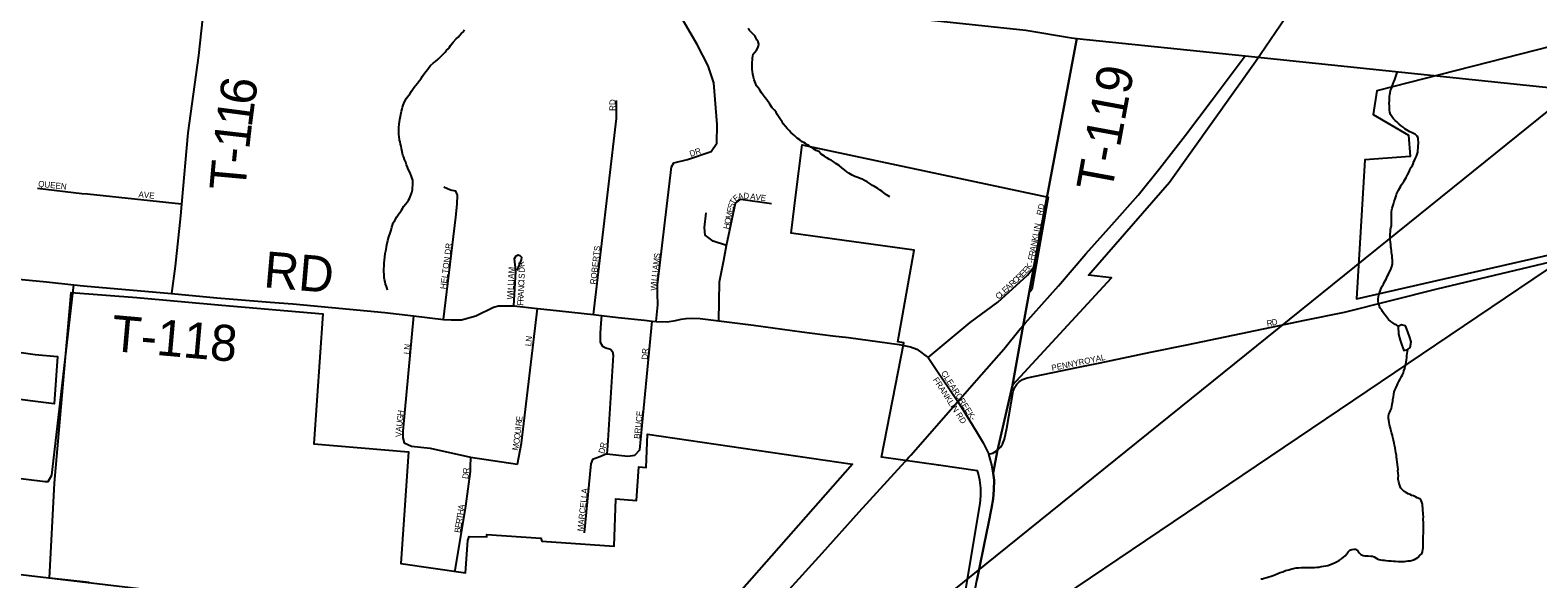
# Model space of a CAD drawing. Extents: x 0 to 1064, y 0 to 440.
# Drawn here: x 184.46 to 222.52, y 394.1 to 407.93 of the extents above; entities that cross this region are included whole.
import ezdxf

# ---------------------------------------------------------------- set-up
doc = ezdxf.new("R2010")
doc.units = 0
for name, color, linetype in [('GM_X_City_Street', 7, 'Continuous'), ('GM_X_City_Street_Text', 7, 'Continuous'), ('GM_X_Corporation', 7, 'Continuous'), ('GM_X_County', 7, 'Continuous'), ('GM_X_Interstate_Route', 7, 'Continuous'), ('GM_X_Minor_River', 7, 'Continuous'), ('GM_X_Section', 7, 'Continuous'), ('GM_X_Township', 7, 'Continuous'), ('GM_X_Township_Road', 7, 'Continuous'), ('GM_X_Township_Road_Text', 7, 'Continuous'), ('GM_X_Township_Subdivision', 7, 'Continuous'), ('GM_X_Township_Subdivision_Text', 7, 'Continuous'), ('SH_Text', 7, 'Continuous')]:
    doc.layers.add(name, color=color, linetype=linetype)

msp = doc.modelspace()

# ---------------------------------------------------------------- linework, layer by layer
at = {"layer": 'GM_X_City_Street'}
for points in [[(209.913, 402.585), (210.198, 404.097)], [(208.663, 397.236), (208.761, 397.267), (208.88, 397.336), (208.959, 397.415), (209.006, 397.489), (209.055, 397.616), (209.112, 397.896), (209.279, 398.831), (209.318, 398.926), (209.369, 399.004), (209.424, 399.063), (209.507, 399.121), (209.627, 399.166), (210.878, 399.427), (211.475, 399.544), (212.745, 399.811), (213.663, 399.999), (215.799, 400.445), (216.637, 400.615), (217.637, 400.824), (219.976, 401.406), (226.268, 402.906)], [(207.127, 399.681), (208.191, 400.556), (208.888, 401.076), (209.634, 401.757), (209.796, 401.961), (209.913, 402.585)], [(207.015, 399.762), (207.127, 399.681), (207.349, 399.353), (207.416, 399.25)], [(207.416, 399.25), (207.473, 399.164), (207.876, 398.569), (208.179, 398.079), (208.337, 397.823), (208.519, 397.526), (208.663, 397.236)], [(208.01, 392.29), (208.112, 392.813), (208.275, 393.604), (208.358, 394.055), (208.416, 394.339), (208.543, 394.96), (208.648, 395.488), (208.727, 395.881), (208.767, 396.114), (208.789, 396.338), (208.793, 396.581), (208.774, 396.759), (208.735, 396.971), (208.663, 397.236)]]:
    msp.add_lwpolyline(points, dxfattribs=at)
at = {"layer": 'GM_X_Corporation'}
for points in [[(208.075, 393.781), (208.443, 395.991), (208.46, 396.187), (208.456, 396.384), (208.432, 396.58), (208.388, 396.772), (208.374, 396.819), (207.386, 396.958), (205.951, 397.16), (206.512, 400.05), (206.365, 400.071), (206.772, 402.38), (203.673, 402.816), (203.791, 403.777), (203.946, 405.037), (210.159, 403.717), (209.748, 401.389), (209.67, 401.302), (209.26, 398.978), (211.758, 401.685), (211.175, 401.752), (213.225, 404.099), (215.396, 407.143), (216.148, 408.248)], [(226.073, 408.342), (218.453, 406.401), (218.362, 405.806), (219.252, 405.285), (219.296, 404.749), (218.153, 404.664), (217.946, 401.155), (226.128, 403.025)], [(185.948, 394.003), (184.951, 394.108), (185.077, 396.511), (185.497, 401.32), (187.148, 401.188), (189.297, 401), (191.845, 400.777), (191.616, 397.503), (194.009, 397.294), (193.813, 394.479), (195.451, 394.248), (195.508, 395.059), (195.542, 395.164), (195.987, 395.156), (195.988, 395.213), (197.354, 395.118), (197.372, 395.047), (199.201, 394.92), (199.242, 396.116), (199.768, 396.07), (199.827, 396.92), (200.011, 396.907), (200.041, 397.746), (205.218, 396.988), (199.327, 390.307)], [(183.936, 399.841), (184.581, 399.75), (185.146, 399.701), (185.063, 398.51), (183.79, 398.666)]]:
    msp.add_lwpolyline(points, dxfattribs=at)
at = {"layer": 'GM_X_County'}
msp.add_lwpolyline([(179.238, 411.091), (189.014, 410.098), (192.884, 409.706), (209.593, 407.936), (210.747, 407.739), (210.88, 407.725), (215.136, 407.282), (226.594, 406.09)], dxfattribs=at)
at = {"layer": 'GM_X_Interstate_Route'}
for points in [[(209.578, 400.543), (210.417, 401.488), (211.108, 402.288), (211.767, 403.022), (212.427, 403.774), (212.975, 404.456), (213.624, 405.281), (214.299, 406.173), (215.136, 407.282)], [(206.693, 397.217), (207.876, 398.569), (208.346, 399.104), (209.042, 399.891), (209.453, 400.402), (209.524, 400.482), (209.578, 400.543)], [(196.384, 385.842), (196.536, 386.012), (196.739, 386.238), (197.627, 387.21), (198.502, 388.176), (199.459, 389.244), (200.359, 390.246), (201.489, 391.486), (202.452, 392.541), (203.538, 393.733), (204.457, 394.746), (205.389, 395.783), (206.55, 397.053), (206.645, 397.161), (206.693, 397.217)]]:
    msp.add_lwpolyline(points, dxfattribs=at)
at = {"layer": 'GM_X_Minor_River'}
for points in [[(195.14, 407.627), (195.215, 407.71), (195.264, 407.752), (195.308, 407.806), (195.346, 407.859), (195.395, 407.889), (195.426, 407.943)], [(206.161, 403.729), (206.119, 403.754), (206.077, 403.779), (206.012, 403.829), (205.958, 403.873), (205.916, 403.898), (205.862, 403.942), (205.82, 403.961), (205.772, 403.992), (205.724, 404.018), (205.665, 404.056), (205.593, 404.106), (205.521, 404.144), (205.461, 404.175), (205.413, 404.195), (205.353, 404.22), (205.28, 404.24), (205.214, 404.278), (205.124, 404.329), (205.076, 404.36), (205.017, 404.41), (204.951, 404.46), (204.88, 404.516), (204.802, 404.573), (204.76, 404.604), (204.682, 404.654), (204.64, 404.673), (204.574, 404.711), (204.509, 404.755), (204.431, 404.806), (204.365, 404.868), (204.305, 404.9), (204.263, 404.925), (204.216, 404.956), (204.168, 404.982), (204.126, 405.013), (204.084, 405.038), (204.036, 405.07), (203.994, 405.095), (203.952, 405.12), (203.886, 405.164), (203.821, 405.208), (203.761, 405.264), (203.701, 405.314), (203.66, 405.351), (203.618, 405.401), (203.571, 405.45), (203.524, 405.506), (203.47, 405.574), (203.447, 405.623), (203.4, 405.679), (203.353, 405.759), (203.318, 405.808), (203.289, 405.864), (203.247, 405.913), (203.194, 405.975), (203.135, 406.068), (203.059, 406.173), (203.011, 406.228), (202.964, 406.29), (202.923, 406.352), (202.882, 406.42), (202.847, 406.469), (202.799, 406.531), (202.77, 406.592), (202.753, 406.635), (202.736, 406.678), (202.719, 406.745), (202.702, 406.819), (202.692, 406.892), (202.687, 406.941), (202.688, 407.001), (202.69, 407.068), (202.685, 407.123), (202.692, 407.178), (202.693, 407.232), (202.7, 407.275), (202.713, 407.323), (202.751, 407.377), (202.795, 407.431), (202.832, 407.485), (202.846, 407.539), (202.853, 407.581), (202.836, 407.637), (202.806, 407.692), (202.777, 407.741), (202.76, 407.784), (202.712, 407.828), (202.659, 407.883), (202.617, 407.927), (202.588, 407.97)], [(193.481, 401.371), (193.47, 401.414), (193.453, 401.469), (193.43, 401.53), (193.419, 401.585), (193.408, 401.64), (193.397, 401.689), (193.398, 401.731), (193.393, 401.78), (193.388, 401.841), (193.39, 401.908), (193.397, 401.987), (193.399, 402.059), (193.407, 402.132), (193.414, 402.211), (193.422, 402.296), (193.443, 402.399), (193.464, 402.52), (193.49, 402.629), (193.51, 402.72), (193.543, 402.81), (193.569, 402.889), (193.589, 402.961), (193.608, 403.016), (193.627, 403.07), (193.665, 403.136), (193.716, 403.226), (193.766, 403.298), (193.797, 403.346), (193.829, 403.394), (193.86, 403.436), (193.891, 403.49), (193.935, 403.543), (193.979, 403.591), (194.01, 403.645), (194.035, 403.687), (194.054, 403.729), (194.073, 403.771), (194.093, 403.838), (194.107, 403.905), (194.114, 403.959), (194.121, 404.02), (194.117, 404.087), (194.118, 404.147), (194.101, 404.19), (194.084, 404.245), (194.061, 404.307), (194.032, 404.368), (194.003, 404.424), (193.986, 404.473), (193.963, 404.54), (193.94, 404.607), (193.911, 404.669), (193.888, 404.73), (193.871, 404.779), (193.848, 404.865), (193.832, 404.944), (193.821, 405.005), (193.81, 405.06), (193.799, 405.115), (193.782, 405.158), (193.772, 405.249), (193.767, 405.304), (193.762, 405.353), (193.763, 405.414), (193.765, 405.48), (193.773, 405.565), (193.793, 405.68), (193.82, 405.807), (193.834, 405.886), (193.848, 405.947), (193.861, 405.989), (193.874, 406.043), (193.906, 406.122), (193.957, 406.218), (194.019, 406.296), (194.05, 406.337), (194.082, 406.391), (194.119, 406.445), (194.157, 406.493), (194.195, 406.547), (194.238, 406.595), (194.288, 406.661), (194.326, 406.714), (194.363, 406.768), (194.395, 406.822), (194.457, 406.894), (194.494, 406.948), (194.532, 407.002), (194.569, 407.043), (194.644, 407.109), (194.693, 407.144), (194.761, 407.203), (194.804, 407.245), (194.854, 407.293), (194.935, 407.376), (194.966, 407.424), (195.009, 407.459), (195.041, 407.507), (195.072, 407.549), (195.14, 407.627)], [(218.83, 403.166), (218.826, 403.233), (218.827, 403.306), (218.828, 403.348), (218.836, 403.403), (218.843, 403.445), (218.863, 403.493), (218.876, 403.548), (218.89, 403.608), (218.916, 403.68), (218.942, 403.753), (218.955, 403.795), (218.981, 403.849), (219.001, 403.897), (219.026, 403.939), (219.051, 403.981), (219.071, 404.023), (219.115, 404.083), (219.146, 404.131), (219.172, 404.173), (219.197, 404.215), (219.229, 404.281), (219.268, 404.359), (219.293, 404.407), (219.325, 404.473), (219.357, 404.521), (219.37, 404.563), (219.39, 404.617), (219.415, 404.665), (219.435, 404.707), (219.46, 404.755), (219.474, 404.804), (219.487, 404.858), (219.488, 404.901), (219.496, 404.961), (219.503, 405.016), (219.511, 405.07), (219.506, 405.113), (219.501, 405.168), (219.496, 405.217), (219.473, 405.26), (219.432, 405.303), (219.384, 405.323), (219.329, 405.349), (219.287, 405.368), (219.246, 405.393), (219.204, 405.419), (219.162, 405.444), (219.12, 405.482), (219.066, 405.519), (219.019, 405.563), (218.959, 405.619), (218.918, 405.657), (218.876, 405.7), (218.835, 405.756), (218.8, 405.806), (218.783, 405.861), (218.779, 405.916), (218.774, 405.959), (218.775, 406.013), (218.771, 406.092), (218.772, 406.153), (218.774, 406.214), (218.775, 406.256), (218.783, 406.311), (218.79, 406.353), (218.803, 406.408), (218.823, 406.462), (218.843, 406.522), (218.856, 406.565), (218.882, 406.625), (218.908, 406.685), (218.927, 406.739), (218.979, 406.887)], [(218.943, 400.501), (218.92, 400.512), (218.86, 400.55), (218.807, 400.587), (218.753, 400.637), (218.7, 400.7), (218.665, 400.743), (218.635, 400.786), (218.6, 400.836), (218.583, 400.879), (218.542, 400.922), (218.524, 400.965), (218.513, 401.008), (218.496, 401.051), (218.491, 401.094), (218.493, 401.155), (218.5, 401.203), (218.508, 401.264), (218.534, 401.324), (218.56, 401.402), (218.592, 401.475), (218.624, 401.529), (218.65, 401.583), (218.688, 401.649), (218.707, 401.691), (218.727, 401.739), (218.752, 401.781), (218.765, 401.823), (218.797, 401.883), (218.816, 401.925), (218.836, 401.973), (218.85, 402.034), (218.851, 402.095), (218.852, 402.143), (218.847, 402.186), (218.843, 402.241), (218.838, 402.284), (218.827, 402.332), (218.822, 402.375), (218.817, 402.424), (218.812, 402.467), (218.808, 402.528), (218.797, 402.589), (218.792, 402.65), (218.794, 402.704), (218.795, 402.747), (218.796, 402.795), (218.797, 402.844), (218.805, 402.905), (218.812, 402.947), (218.826, 403.001), (218.827, 403.044), (218.828, 403.099), (218.83, 403.166)], [(218.943, 400.501), (218.998, 400.457)], [(219.078, 400.5), (218.998, 400.457)], [(218.998, 400.457), (219, 400.264), (219.045, 400.111), (219.091, 399.989), (219.136, 399.854), (219.24, 399.876), (219.296, 399.929), (219.323, 400.069), (219.284, 400.203)], [(219.284, 400.203), (219.209, 400.393), (219.181, 400.479), (219.078, 400.5)], [(218.766, 398.034), (218.755, 398.095), (218.75, 398.137), (218.752, 398.192), (218.759, 398.247), (218.785, 398.295), (218.804, 398.343), (218.824, 398.391), (218.837, 398.439), (218.845, 398.5), (218.859, 398.573), (218.86, 398.621), (218.874, 398.682), (218.881, 398.755), (218.895, 398.809), (218.914, 398.851), (218.934, 398.905), (218.966, 398.978), (218.986, 399.02), (219.011, 399.074), (219.043, 399.128), (219.081, 399.194), (219.1, 399.236), (219.126, 399.29), (219.14, 399.338), (219.159, 399.398), (219.173, 399.453), (219.187, 399.513), (219.194, 399.556), (219.207, 399.616), (219.215, 399.671), (219.216, 399.726), (219.218, 399.78), (219.24, 399.876)], [(217.696, 394.727), (217.734, 394.774), (217.778, 394.816), (217.827, 394.839), (217.876, 394.844), (217.918, 394.843), (217.972, 394.805), (218.007, 394.749), (218.055, 394.706), (218.109, 394.68), (218.151, 394.673), (218.194, 394.672), (218.236, 394.671), (218.303, 394.669), (218.346, 394.668), (218.388, 394.649), (218.459, 394.604), (218.507, 394.579), (218.55, 394.571), (218.598, 394.564), (218.641, 394.563), (218.683, 394.556), (218.75, 394.548), (218.817, 394.547), (218.877, 394.539), (218.926, 394.538), (218.993, 394.536), (219.041, 394.535), (219.096, 394.533), (219.151, 394.532), (219.2, 394.537), (219.248, 394.548), (219.297, 394.553), (219.358, 394.569), (219.408, 394.586), (219.45, 394.604), (219.494, 394.633), (219.544, 394.693), (219.594, 394.728), (219.607, 394.776), (219.614, 394.831), (219.622, 394.879), (219.623, 394.94), (219.625, 395.007), (219.627, 395.092), (219.629, 395.165), (219.631, 395.244), (219.633, 395.311), (219.635, 395.384), (219.636, 395.445), (219.632, 395.518), (219.628, 395.591), (219.63, 395.67), (219.625, 395.719), (219.626, 395.761), (219.621, 395.816), (219.617, 395.883), (219.612, 395.926), (219.607, 395.975), (219.596, 396.03), (219.573, 396.073), (219.538, 396.116), (219.478, 396.142), (219.436, 396.161), (219.381, 396.187), (219.339, 396.2), (219.297, 396.22), (219.249, 396.239), (219.201, 396.265), (219.147, 396.296), (219.106, 396.34), (219.064, 396.378), (219.041, 396.421), (219.024, 396.476), (219.007, 396.537), (218.997, 396.598), (218.998, 396.641), (218.999, 396.696), (218.995, 396.757), (218.99, 396.817), (218.991, 396.86), (218.987, 396.915), (218.976, 396.982), (218.971, 397.037), (218.961, 397.116), (218.956, 397.159), (218.951, 397.202), (218.935, 397.281), (218.924, 397.33), (218.92, 397.397), (218.903, 397.464), (218.893, 397.519), (218.876, 397.593), (218.86, 397.66), (218.849, 397.709), (218.826, 397.789), (218.81, 397.85), (218.799, 397.893), (218.788, 397.942), (218.777, 397.991), (218.766, 398.034)], [(215.528, 394.094), (215.571, 394.099), (215.613, 394.11), (215.675, 394.127), (215.73, 394.143), (215.785, 394.16), (215.84, 394.183), (215.883, 394.194), (215.957, 394.229), (216.018, 394.252), (216.086, 394.274), (216.153, 394.303), (216.233, 394.325), (216.307, 394.348), (216.355, 394.359), (216.423, 394.369), (216.477, 394.374), (216.544, 394.378), (216.599, 394.383), (216.678, 394.381), (216.727, 394.38), (216.788, 394.378), (216.836, 394.383), (216.885, 394.382), (216.94, 394.387), (216.989, 394.392), (217.05, 394.402), (217.111, 394.413), (217.166, 394.424), (217.215, 394.435), (217.282, 394.457), (217.344, 394.48), (217.387, 394.497), (217.454, 394.532), (217.516, 394.567), (217.565, 394.596), (217.615, 394.638), (217.653, 394.679), (217.696, 394.727)]]:
    msp.add_lwpolyline(points, dxfattribs=at)
at = {"layer": 'GM_X_Section'}
msp.add_lwpolyline([(191.472, 393.349), (190.108, 377.348), (173.24, 378.953), (174.69, 395.328)], close=True, dxfattribs=at)
at = {"layer": 'GM_X_Township'}
for points in [[(209.593, 407.936), (210.747, 407.739), (210.88, 407.725), (209.796, 401.961), (209.524, 400.482), (209.26, 398.978), (208.88, 397.336), (208.774, 396.759), (208.793, 396.581), (208.789, 396.338), (208.767, 396.114), (208.727, 395.881), (208.648, 395.488), (208.543, 394.96), (208.416, 394.339), (208.358, 394.055)], [(208.358, 394.055), (208.416, 394.339), (208.543, 394.96), (208.648, 395.488), (208.727, 395.881), (208.767, 396.114), (208.789, 396.338), (208.793, 396.581), (208.774, 396.759), (208.88, 397.336), (209.26, 398.978), (209.524, 400.482), (209.796, 401.961), (210.88, 407.725), (215.136, 407.282), (226.594, 406.09)]]:
    msp.add_lwpolyline(points, dxfattribs=at)
at = {"layer": 'GM_X_Township_Road'}
for points in [[(189.014, 410.099), (188.707, 407.294), (188.441, 405.346), (188.28, 403.543), (188.252, 403.252), (188.118, 401.98), (188.023, 401.292)], [(210.198, 404.097), (210.88, 407.725)], [(184.078, 401.661), (184.874, 401.583), (185.564, 401.506), (185.808, 401.485)], [(182.578, 390.106), (182.737, 391.933), (182.886, 393.633), (183.151, 395.323), (183.406, 396.643), (183.457, 396.715), (184.837, 396.55), (184.916, 396.554), (185.005, 396.71), (185.564, 401.506)], [(185.808, 401.485), (188.023, 401.292), (189.17, 401.184), (190.52, 401.069), (191.088, 401.027), (192.075, 400.941), (193.411, 400.809), (194.138, 400.725), (194.892, 400.636), (195.088, 400.627), (195.351, 400.623), (195.709, 400.729), (196.155, 400.944), (196.282, 400.98), (196.443, 400.984), (196.665, 400.98), (197.265, 400.912), (197.825, 400.85), (198.681, 400.761), (198.883, 400.74), (199.3, 400.688), (199.965, 400.619), (200.163, 400.592), (200.266, 400.584), (200.542, 400.577), (200.751, 400.613), (200.89, 400.64), (201.017, 400.663), (201.182, 400.673), (201.372, 400.661), (201.843, 400.598), (202.514, 400.52), (202.716, 400.49), (203.943, 400.325), (204.724, 400.224), (205.119, 400.178), (206.398, 400.009), (206.686, 399.947), (206.839, 399.885), (206.966, 399.798), (207.015, 399.762)]]:
    msp.add_lwpolyline(points, dxfattribs=at)
at = {"layer": 'GM_X_Township_Subdivision'}
for points in [[(200.266, 400.584), (200.301, 401.005), (200.298, 401.292), (200.298, 401.509), (200.651, 404.485), (200.708, 404.587), (201.05, 404.67), (201.649, 404.869), (201.794, 405.085), (201.799, 405.553), (201.72, 406.6), (201.573, 407.029), (201.294, 407.57), (200.792, 408.438)], [(198.681, 400.761), (199.265, 405.707), (199.257, 406.157)], [(185.909, 403.792), (185.767, 403.804), (184.645, 403.938)], [(194.892, 400.636), (195.205, 403.219), (195.237, 403.543), (195.249, 403.772), (195.205, 403.874), (195.071, 403.898), (194.898, 403.973)], [(188.28, 403.543), (186.302, 403.758), (185.909, 403.792)], [(201.843, 400.598), (201.863, 401.582), (201.967, 402.133), (202.042, 402.498), (202.262, 403.567), (202.398, 403.667), (203.173, 403.559)], [(202.042, 402.498), (201.699, 402.613), (201.502, 402.758), (201.483, 402.952), (201.528, 403.322)], [(196.715, 401.88), (196.71, 401.951), (196.691, 402.078), (196.687, 402.17), (196.724, 402.243), (196.781, 402.264), (196.824, 402.253), (196.86, 402.211), (196.851, 402.141), (196.741, 401.867)], [(196.665, 400.98), (196.718, 401.842), (196.715, 401.88)], [(196.759, 396.987), (196.865, 397.515), (197.265, 400.912)], [(194.138, 400.725), (193.869, 397.817), (193.866, 397.649), (193.904, 397.526), (194.086, 397.437), (194.554, 397.392), (195.575, 397.166), (196.759, 396.987)], [(198.883, 400.74), (198.865, 400.54), (198.85, 400.294), (198.849, 400.061), (198.906, 399.965), (198.988, 399.925), (199.109, 399.888), (199.159, 399.827), (199.173, 399.735), (199.034, 397.446), (199.018, 397.251), (198.84, 397.17), (198.656, 397.102), (198.617, 396.993), (198.443, 395.258)], [(199.018, 397.251), (199.55, 397.191), (199.721, 397.211), (199.846, 397.348), (200.163, 400.592)], [(195.575, 397.166), (195.567, 396.91), (195.567, 396.801), (195.45, 395.925), (195.179, 394.305)]]:
    msp.add_lwpolyline(points, dxfattribs=at)
at = {"layer": 'SH_Text'}
msp.add_lwpolyline([(238.471, 418.538), (192.367, 381.411), (238.471, 412.492)], close=True, dxfattribs=at)

# ---------------------------------------------------------------- texts
at = {"layer": 'GM_X_City_Street_Text'}
for s, height, rotation, p in [('RD', 0.1515, 77.4763, (210.009, 403.249)), ('K', 0.152, 79.1789, (209.889, 402.602)), ('L', 0.152, 79.2014, (209.914, 402.733)), ('I', 0.152, 79.1871, (209.934, 402.837)), ('N', 0.152, 79.1813, (209.947, 402.903)), ('R', 0.152, 79.1722, (209.817, 402.222)), ('A', 0.152, 79.1813, (209.839, 402.34)), ('N', 0.152, 79.2164, (209.864, 402.471)), ('E', 0.152, 49.3711, (209.608, 401.779)), ('K', 0.152, 58.1913, (209.692, 401.881)), ('F', 0.152, 79.0918, (209.797, 402.117)), ('-', 0.152, 79.6434, (209.785, 402.052)), ('R', 0.152, 42.767, (209.253, 401.447)), ('C', 0.152, 42.8033, (209.341, 401.529)), ('R', 0.152, 42.767, (209.429, 401.61)), ('E', 0.152, 43.5896, (209.519, 401.694)), ('C', 0.152, 42.767, (208.91, 401.13)), ('L', 0.152, 42.8057, (208.999, 401.212)), ('E', 0.152, 42.7773, (209.077, 401.284)), ('A', 0.152, 42.8018, (209.155, 401.357)), ('R', 0.152, 9.0231, (215.687, 400.458)), ('D', 0.152, 13.4315, (215.818, 400.479)), ('PENNYROYAL', 0.1515, 11.6708, (210.258, 399.337)), ('CLEARCREEK-', 0.15152, 302.7006, (207.447, 399.285)), ('FRANKLIN RD', 0.15152, 303.1824, (207.242, 399.116))]:
    msp.add_text(s, height=height, rotation=rotation, dxfattribs=at).set_placement(p)
at = {"layer": 'GM_X_Township_Road_Text'}
for s, height, rotation, p in [('T-119', 0.9091, 79.5699, (211.761, 403.824)), ('6', 0.909, 82.1172, (190.122, 406.011)), ('1', 0.909, 82.547, (190.049, 405.458)), ('1', 0.909, 83.4546, (189.986, 404.905)), ('T', 0.909, 84.8285, (189.888, 403.862)), ('-', 0.909, 84.2847, (189.949, 404.537)), ('RD', 0.9091, 355.0303, (190.333, 401.452)), ('T-118', 0.9091, 354.96, (186.483, 399.844))]:
    msp.add_text(s, height=height, rotation=rotation, dxfattribs=at).set_placement(p)
at = {"layer": 'GM_X_Township_Subdivision_Text'}
for s, height, rotation, p in [('RD', 0.1515, 90, (199.235, 405.896)), ('DR', 0.1515, 18.4277, (201.134, 404.736)), ('QUEEN', 0.1515, 353.9218, (184.655, 403.987)), ('AVE', 0.1515, 354.0969, (187.188, 403.72)), ('E', 0.152, 77.6876, (202.192, 403.318)), ('S', 0.152, 77.6992, (202.215, 403.422)), ('T', 0.152, 62.2376, (202.234, 403.516)), ('E', 0.152, 38.7281, (202.274, 403.598)), ('A', 0.152, 12.4672, (202.34, 403.657)), ('D', 0.152, 355.0549, (202.458, 403.685)), ('A', 0.152, 352.7555, (202.63, 403.668)), ('V', 0.152, 352.7231, (202.762, 403.652)), ('E', 0.152, 352.769, (202.894, 403.635)), ('O', 0.152, 77.6971, (202.13, 403.031)), ('M', 0.152, 77.7043, (202.158, 403.162)), ('H', 0.152, 77.6916, (202.102, 402.901)), ('HELTON DR', 0.1515, 82.602, (194.955, 401.393)), ('ROBERTS', 0.1515, 83.5581, (198.741, 401.513)), ('M', 0.152, 87.3828, (196.68, 401.791)), ('R', 0.152, 97.7017, (196.943, 401.968)), ('D', 0.152, 90.9054, (196.946, 401.815)), ('A', 0.152, 83.2203, (200.318, 401.876)), ('M', 0.152, 83.2434, (200.333, 402.008)), ('S', 0.152, 83.2071, (200.352, 402.167)), ('L', 0.152, 87.1897, (196.665, 401.484)), ('I', 0.152, 87.2231, (196.67, 401.59)), ('A', 0.152, 87.2227, (196.673, 401.657)), ('C', 0.152, 87.3268, (196.931, 401.471)), ('I', 0.152, 87.3235, (196.937, 401.591)), ('S', 0.152, 87.5048, (196.94, 401.658)), ('I', 0.152, 84.5244, (200.279, 401.532)), ('L', 0.152, 83.3763, (200.285, 401.598)), ('L', 0.152, 83.2343, (200.297, 401.704)), ('I', 0.152, 83.211, (200.31, 401.809)), ('W', 0.152, 87.2081, (196.648, 401.137)), ('I', 0.152, 87.1859, (196.656, 401.31)), ('L', 0.152, 87.2005, (196.66, 401.377)), ('R', 0.152, 87.3026, (196.913, 401.085)), ('A', 0.152, 87.3357, (196.919, 401.205)), ('N', 0.152, 87.3101, (196.925, 401.338)), ('W', 0.152, 88.5368, (200.275, 401.362)), ('F', 0.152, 87.3205, (196.908, 400.979)), ('LN', 0.1515, 83.9958, (197.106, 399.955)), ('LN', 0.1515, 83.9958, (194.035, 399.752)), ('DR', 0.1515, 86.9896, (200.048, 399.617)), ('G', 0.152, 83.211, (193.864, 398.063)), ('H', 0.152, 83.211, (193.879, 398.196)), ('E', 0.152, 83.309, (196.876, 398.058)), ('BRUCE', 0.1515, 83.7949, (199.848, 397.619)), ('V', 0.152, 89.1478, (193.834, 397.669)), ('A', 0.152, 84.9025, (193.836, 397.799)), ('U', 0.152, 83.2544, (193.848, 397.931)), ('Q', 0.152, 83.1755, (196.823, 397.607)), ('U', 0.152, 83.2998, (196.839, 397.74)), ('I', 0.152, 83.2544, (196.854, 397.872)), ('R', 0.152, 83.272, (196.862, 397.939)), ('M', 0.152, 79.1544, (196.773, 397.32)), ('C', 0.152, 81.4352, (196.804, 397.483)), ('D', 0.152, 72.9407, (198.943, 397.238)), ('R', 0.152, 77.7811, (198.985, 397.379)), ('D', 0.152, 83.0105, (195.517, 396.607)), ('R', 0.152, 85.9753, (195.534, 396.747)), ('MARCELLA', 0.1515, 83.9889, (198.421, 395.286)), ('A', 0.152, 80.5161, (195.408, 395.826)), ('E', 0.152, 81.0316, (195.335, 395.365)), ('R', 0.152, 81.035, (195.352, 395.471)), ('T', 0.152, 81.0316, (195.371, 395.589)), ('H', 0.152, 81.0472, (195.387, 395.695)), ('B', 0.152, 81.0488, (195.317, 395.247))]:
    msp.add_text(s, height=height, rotation=rotation, dxfattribs=at).set_placement(p)

doc.saveas('drawing.dxf')
